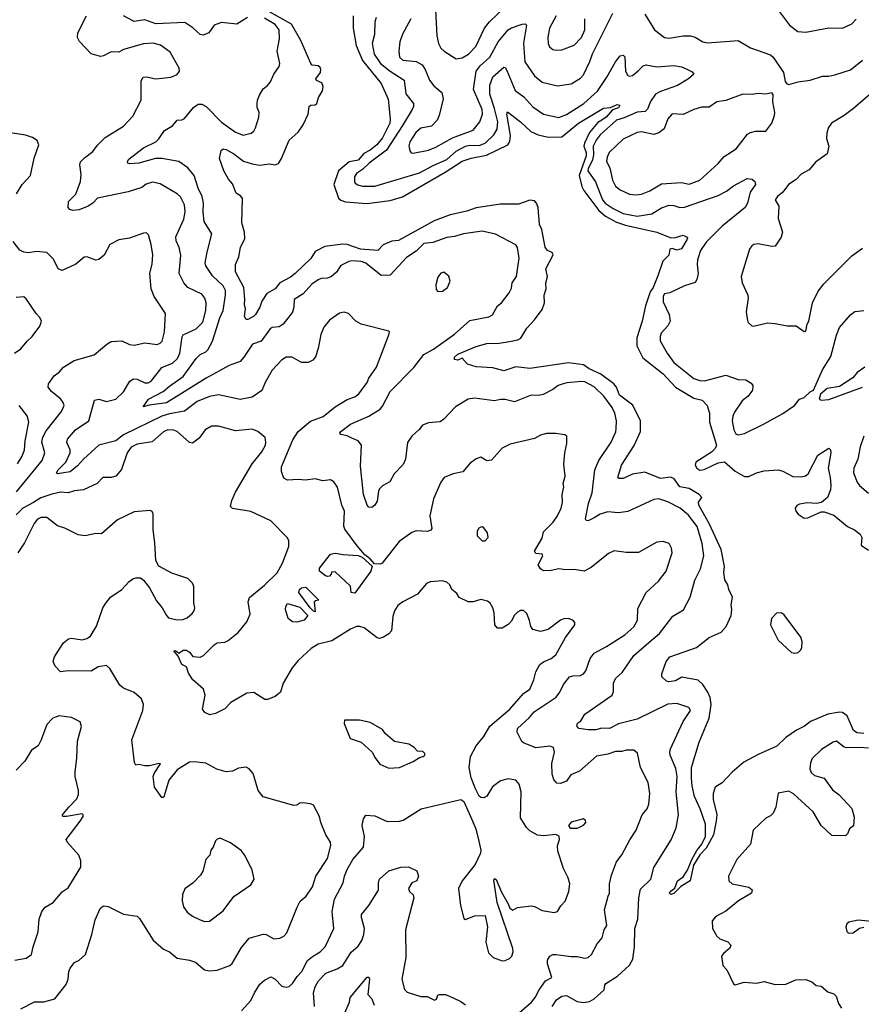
# Model space of a CAD drawing. Extents: x 2133489 to 2292442, y 756223 to 916462.
# Tile 392 of 463: x 2243158 to 2248648, y 876550 to 882970. Entities that reach past the tile are written whole.
import ezdxf

# ---------------------------------------------------------------- set-up
doc = ezdxf.new("R2010")
doc.units = 0

msp = doc.modelspace()

# ---------------------------------------------------------------- linework, layer by layer
at = {"layer": '0CON20XD'}
for points in [[(2248665, 878316.7), (2248621, 878321), (2248595.9, 878335), (2248555, 878430), (2248525, 878452.9), (2248505, 878454.7), (2248428.8, 878441.2), (2248315.4, 878394.6), (2248276.7, 878363.3), (2248225, 878338.6), (2248155, 878290), (2248096.7, 878233.3), (2247975, 878179.6), (2247881.7, 878128.3), (2247805.5, 878064.5), (2247741.2, 877995), (2247695, 877966.2), (2247682, 877925), (2247681.9, 877885), (2247705, 877787.5), (2247700, 877745), (2247684.6, 877655), (2247635, 877568.6), (2247594.5, 877525.5), (2247553.3, 877456.7), (2247532.2, 877355), (2247470.8, 877319.2), (2247425, 877272), (2247406.4, 877266.4), (2247396.7, 877275), (2247401.2, 877285), (2247431.7, 877308.3), (2247448.1, 877355), (2247485, 877380.6), (2247514.5, 877425), (2247542.5, 877495), (2247575, 877552), (2247608.6, 877595), (2247630.6, 877645), (2247630.4, 877725), (2247596.9, 877825), (2247559.5, 877905), (2247544.1, 877974.1), (2247539.8, 878025), (2247541.2, 878095), (2247590.2, 878259.8), (2247655.7, 878415), (2247667.8, 878505), (2247661.2, 878551.2), (2247646, 878586), (2247615, 878635.6), (2247582.8, 878662.8), (2247476.1, 878683.9), (2247435, 878658.6), (2247392, 878652), (2247376.4, 878656.4), (2247347.5, 878685), (2247346.7, 878705), (2247375.5, 878784.5), (2247398.8, 878815), (2247572.4, 878877.6), (2247655, 878941.2), (2247733.8, 878976.2), (2247766.2, 879013.8), (2247797.8, 879085), (2247803.8, 879123.8), (2247798.9, 879155), (2247808.6, 879205), (2247784.1, 879254.1), (2247777.3, 879285), (2247757.7, 879317.7), (2247750, 879365), (2247755.4, 879405), (2247733.4, 879515), (2247655.9, 879685), (2247588.2, 879805), (2247586.2, 879825), (2247606.7, 879855), (2247590.8, 879875), (2247525, 879912.8), (2247465, 879925.2), (2247426.9, 879976.9), (2247405, 879987.1), (2247338, 879978), (2247235, 880020), (2247155, 880006.2), (2247095, 879979.6), (2247067.9, 879977.9), (2247058.6, 879985), (2247082.7, 880065), (2247166.2, 880193.8), (2247208.3, 880285), (2247206.7, 880355), (2247157.4, 880457.4), (2247071.4, 880521.4), (2247050.8, 880575), (2247033.4, 880595), (2246948.8, 880658.8), (2246873.5, 880693.5), (2246835, 880719.4), (2246737.8, 880732.2), (2246485, 880696.7), (2246395, 880706.7), (2246315, 880680), (2246245, 880700.8), (2246135, 880705.8), (2246080, 880725), (2246045, 880763.3), (2246015, 880750), (2245995, 880753.8), (2245995, 880770), (2246015, 880789.4), (2246135, 880839.5), (2246205, 880858.1), (2246285, 880861.5), (2246352.5, 880872.5), (2246408, 880882), (2246427.1, 880892.9), (2246465, 880960), (2246515, 881013.8), (2246565, 881081.2), (2246581.9, 881125), (2246580, 881175), (2246593.1, 881215), (2246590.6, 881255), (2246600, 881295), (2246589.2, 881345), (2246637.5, 881437.5), (2246631.7, 881451.7), (2246600, 881465), (2246585, 881487.5), (2246563, 881603), (2246549.2, 881635), (2246540, 881745), (2246530, 881775), (2246515, 881788.8), (2246485, 881793.1), (2246411.7, 881768.3), (2246295, 881767.3), (2246135.4, 881744.6), (2246075, 881722.5), (2245965, 881697.1), (2245862.1, 881657.9), (2245628.5, 881531.5), (2245585, 881525.9), (2245528.4, 881501.6), (2245495, 881465.6), (2245381.2, 881475), (2245295, 881503.9), (2245265, 881506.8), (2245149.2, 881490.8), (2245085, 881459.5), (2245056.8, 881413.2), (2244955, 881314.7), (2244925, 881292.2), (2244855, 881255.5), (2244824, 881216), (2244770.6, 881185), (2244736.5, 881135), (2244724.6, 881095), (2244695, 881049.1), (2244682.2, 881035), (2244645, 881014.6), (2244634.4, 881015), (2244623.3, 881035), (2244631.2, 881085), (2244623.4, 881113.4), (2244625.5, 881145.5), (2244620, 881225), (2244565.7, 881325.7), (2244566, 881375), (2244587, 881423), (2244599.2, 881485), (2244625.5, 881544.5), (2244624.6, 881585.4), (2244606.3, 881645), (2244610.8, 881805), (2244600.3, 881820.3), (2244569.5, 881839.5), (2244545, 881900), (2244520.3, 881930.3), (2244489.4, 881985), (2244461.4, 882065), (2244472.7, 882117.3), (2244485, 882127.5), (2244505, 882124), (2244555, 882095.7), (2244617.3, 882047.3), (2244675, 882029.5), (2244725, 882021.4), (2244785, 882030), (2244825, 882023.8), (2244845, 882033.3), (2244866.2, 882065), (2244916.7, 882185), (2244974, 882236), (2245007.5, 882285), (2245040, 882355), (2245046.4, 882403.6), (2245056.4, 882413.6), (2245085, 882416.2), (2245095.5, 882424.5), (2245107.4, 882462.6), (2245133, 882507), (2245136.4, 882535), (2245127.8, 882557.8), (2245093.9, 882573.9), (2245090, 882585), (2245120, 882625), (2245122.9, 882645), (2245117.8, 882657.8), (2245105, 882668.6), (2245065, 882673.8), (2245056.2, 882685), (2244992.2, 882835), (2244930.8, 882940.9), (2244783.7, 883023.7)], [(2245710, 882975), (2245655, 882876), (2245637.5, 882825), (2245630.5, 882765), (2245635.6, 882725), (2245656.5, 882706.5), (2245745, 882698.2), (2245782.5, 882675), (2245801.8, 882645), (2245831.9, 882575), (2245859.6, 882539.6), (2245910.8, 882495), (2245919.4, 882455), (2245895, 882346.7), (2245880.5, 882315), (2245845, 882276.5), (2245775, 882262.5), (2245741.1, 882235), (2245702, 882175), (2245697.3, 882147.3), (2245702, 882115), (2245712.2, 882102.2), (2245725, 882099.4), (2245825, 882120), (2245871.5, 882138.5), (2245981, 882199), (2246115, 882250), (2246159.3, 882305), (2246177.2, 882355), (2246174.7, 882385), (2246118.9, 882515), (2246136.3, 882633.7), (2246160.8, 882669.2), (2246224.8, 882725.2), (2246278.2, 882825), (2246345, 882903.6), (2246365, 882918.2), (2246435, 882942.3), (2246455, 882943.1), (2246463.1, 882935), (2246443.3, 882816.7), (2246453.6, 882695), (2246515, 882604.4), (2246565, 882563.5), (2246665, 882539.5), (2246755, 882552.5), (2246815, 882590), (2246835, 882610), (2246876.8, 882696.8), (2246895, 882748), (2247027.6, 883012.4)], [(2245870.6, 883035), (2245879.2, 882865), (2245889.2, 882815), (2245905.5, 882785.5), (2245926, 882765), (2246005.5, 882715.5), (2246045, 882722.3), (2246085, 882744.6), (2246132.3, 882795), (2246188.9, 882915), (2246222.9, 882957.1), (2246315, 883044.6)], [(2247235, 883006.9), (2247298.1, 882905), (2247365, 882853.3), (2247395, 882849.5), (2247485.5, 882865.5), (2247534.6, 882864.6), (2247565, 882856.5), (2247615, 882826.7), (2247645, 882818.5), (2247845, 882833.8), (2247925, 882786.9), (2248055, 882740.8), (2248072.5, 882725), (2248141.2, 882625), (2248151.7, 882568.3), (2248161.2, 882551.2), (2248175, 882547.5), (2248235, 882566), (2248315, 882576.2), (2248395, 882602), (2248435, 882602.5), (2248475, 882611.4), (2248576.4, 882643.6), (2248655, 882706.7)], [(2248115, 883021.2), (2248180, 882935), (2248234.5, 882894.5), (2248285, 882888.6), (2248435, 882917.1), (2248525, 882915.7), (2248585, 882944.3), (2248615, 882974)], [(2246371.7, 876458.3), (2246495.6, 876565), (2246520.6, 876595), (2246546.7, 876645), (2246587.5, 876702.5), (2246630, 876725), (2246600.6, 876815), (2246601.5, 876838.5), (2246616.8, 876863.2), (2246635, 876874.2), (2246654.3, 876875.7), (2246755, 876861.4), (2246795, 876862), (2246845, 876850.8), (2246865, 876854.3), (2246888.6, 876875), (2246924.2, 876945), (2246956.8, 876983.2), (2246971.2, 877035), (2246986.9, 877063.1), (2246973.1, 877165), (2246996.9, 877255), (2247004.3, 877275), (2247004.4, 877335), (2247017.6, 877392.4), (2247050.9, 877479.1), (2247085.8, 877525), (2247136.8, 877623.2), (2247180, 877685), (2247218.6, 877785), (2247250, 877825), (2247261.9, 877855), (2247267.5, 877925), (2247256.4, 877996.4), (2247207.3, 878095), (2247187.8, 878187.8), (2247165, 878208), (2247115, 878208.1), (2247085, 878198.1), (2247045, 878198.1), (2246995, 878181.9), (2246920.9, 878169.1), (2246809.2, 878070.8), (2246753.4, 878046.6), (2246724.3, 878005), (2246685, 877989.5), (2246662.2, 877992.2), (2246642, 878015), (2246630.5, 878050.5), (2246629.1, 878120.9), (2246645.6, 878195), (2246640.8, 878225), (2246615, 878233.1), (2246525, 878222.3), (2246444.4, 878254.4), (2246433.5, 878263.5), (2246402.2, 878325), (2246405, 878348.8), (2246481.6, 878418.4), (2246513.5, 878456.5), (2246657, 878553), (2246681.3, 878585), (2246705, 878634.3), (2246745, 878684.4), (2246765, 878691.8), (2246815.6, 878694.4), (2246836.2, 878705), (2246850.8, 878725), (2246879.4, 878805), (2246905, 878839.2), (2246986.6, 878883.4), (2247105, 878959.2), (2247165, 879010.8), (2247187.8, 879055), (2247189.7, 879130.3), (2247244.4, 879235), (2247325, 879309.2), (2247375, 879373.8), (2247414.2, 879495), (2247409.2, 879525), (2247394.2, 879554.2), (2247355, 879567.5), (2247315, 879564.3), (2247195, 879496.9), (2247115, 879497.1), (2247035, 879508), (2246999.7, 879490.3), (2246885, 879399.2), (2246840, 879375), (2246775.6, 879385.6), (2246717.6, 879382.4), (2246675, 879390), (2246625, 879378.1), (2246575, 879376.7), (2246555, 879388.6), (2246540, 879415), (2246570, 879475), (2246566.7, 879485), (2246525, 879489.2), (2246516.9, 879505), (2246565, 879590), (2246575, 879630), (2246637.8, 879695), (2246665.3, 879734.7), (2246690, 879785), (2246698.1, 879825), (2246695.8, 879875), (2246706.7, 879923.3), (2246703.1, 879945), (2246716.6, 879993.4), (2246707.6, 880072.4), (2246712.9, 880145), (2246726.1, 880206.1), (2246726.7, 880255), (2246713, 880263), (2246655, 880272.9), (2246595, 880272.2), (2246555, 880261.4), (2246515, 880238.6), (2246357, 880203), (2246305, 880176), (2246235, 880097.5), (2246204.4, 880094.4), (2246165, 880116.7), (2246135, 880106.7), (2246094.3, 880075.7), (2246048.3, 880021.7), (2245985, 880009.2), (2245926.2, 879985), (2245904.4, 879955.6), (2245858.1, 879845), (2245833.3, 879735), (2245846.7, 879653.3), (2245839.1, 879640.9), (2245817.9, 879632.1), (2245745, 879636.7), (2245715, 879626.7), (2245633.1, 879566.9), (2245523.1, 879426.9), (2245509.1, 879420.9), (2245472.5, 879422.5), (2245444.2, 879455), (2245410, 879480), (2245358.8, 879538.8), (2245278.7, 879648.7), (2245273, 879667), (2245276.2, 879765), (2245258.5, 879805), (2245231.4, 879921.4), (2245207.7, 879957.7), (2245185, 879969.4), (2245135, 879963.3), (2245085, 879977.5), (2245022.1, 879967.9), (2244975, 879972.2), (2244905, 879967.1), (2244881.3, 879981.3), (2244865.6, 880025), (2244866.4, 880055), (2244940.2, 880229.8), (2244975, 880285.4), (2245055, 880352.7), (2245136.6, 880383.4), (2245215, 880445.6), (2245295, 880493.5), (2245345, 880510.5), (2245370.2, 880529.8), (2245424.4, 880605), (2245436.3, 880633.7), (2245484.3, 880705), (2245566.7, 880915), (2245570, 880935), (2245565, 880940), (2245385, 880985.6), (2245350, 881005), (2245303.3, 881055), (2245275, 881064.2), (2245245, 881057.5), (2245179.7, 881010.3), (2245142, 880965), (2245123.2, 880916.8), (2245104.5, 880825.5), (2245087.2, 880772.8), (2245070.3, 880749.7), (2245040, 880735), (2244995, 880736), (2244935, 880770), (2244895, 880770.6), (2244865, 880750), (2244803.9, 880686.1), (2244759.4, 880605), (2244737.8, 880552.2), (2244675, 880508.6), (2244595, 880494.5), (2244455, 880524.4), (2244395, 880513.9), (2244315, 880480.8), (2244232.2, 880417.7), (2244135, 880401), (2244084.9, 880385.1), (2243835.8, 880264.2), (2243785, 880224.6), (2243674.8, 880195.2), (2243575, 880105.4), (2243535, 880061.8), (2243487.5, 880022.5), (2243405, 880010), (2243398.8, 880015), (2243409.1, 880035), (2243457.7, 880085), (2243486.9, 880145), (2243486.5, 880165), (2243465, 880212.5), (2243468.6, 880235), (2243521.9, 880295), (2243608.5, 880355), (2243645, 880490), (2243675, 880496.4), (2243725, 880480), (2243785, 880496.2), (2243835.8, 880544.2), (2243876.3, 880613.7), (2243900.7, 880629.3), (2243925, 880626.5), (2243975, 880602.5), (2243995, 880603.2), (2244015, 880612.7), (2244085, 880702.7), (2244155, 880730.9), (2244187.9, 880762.1), (2244203.5, 880795), (2244217.3, 880902.7), (2244225, 880915.6), (2244251.8, 880928.2), (2244309.2, 880955), (2244351.7, 880998.3), (2244371.6, 881075), (2244374.5, 881124.5), (2244365, 881153.8), (2244345, 881180.8), (2244254, 881224), (2244227.5, 881255), (2244198.8, 881315), (2244208.8, 881435), (2244198.2, 881485), (2244178.5, 881528.5), (2244176.4, 881555), (2244229.5, 881670.5), (2244238.2, 881718.2), (2244232.5, 881762.5), (2244207.5, 881815), (2244185.9, 881835.9), (2244075, 881901.1), (2244025, 881910.4), (2243983, 881897), (2243955, 881875.6), (2243865, 881848.9), (2243665, 881806), (2243635, 881774), (2243605.4, 881754.6), (2243545, 881731.1), (2243505, 881726.7), (2243485, 881733.3), (2243473.3, 881745), (2243476.7, 881785), (2243525, 881833.8), (2243553.8, 881915), (2243558, 881962), (2243549.4, 882025), (2243555.5, 882044.5), (2243579.7, 882070.3), (2243635, 882110.6), (2243665, 882152.9), (2243715, 882202.9), (2243835, 882276.7), (2243895, 882342), (2243949.2, 882445), (2243949.3, 882570.7), (2243963.3, 882595), (2243985, 882598), (2244045, 882584.3), (2244144.5, 882595.5), (2244185, 882612.5), (2244200, 882635), (2244198.6, 882655), (2244138.5, 882758.5), (2244076, 882805), (2244027.5, 882817.5), (2243965, 882812.2), (2243835, 882775.8), (2243805, 882759.2), (2243755, 882760.8), (2243705.4, 882734.6), (2243685, 882730), (2243625, 882747.1), (2243547.6, 882827.6), (2243534.7, 882855), (2243536.1, 882885), (2243593.4, 882995)], [(2244643.6, 882985), (2244575, 882941.2), (2244475, 882952.2), (2244425.8, 882934.2), (2244391.2, 882885), (2244355, 882868.8), (2244335, 882873.8), (2244287.1, 882917.1), (2244235, 882951.1), (2244045, 882943.2), (2243975, 882969.5), (2243905, 882957.7), (2243835, 882996.3)], [(2246905, 879721.8), (2246865, 879701.8), (2246853.8, 879703.8), (2246848.1, 879715), (2246868.1, 879815), (2246892.2, 879885), (2246909.5, 880035), (2246936.7, 880095), (2247015.5, 880215), (2247046.1, 880283.9), (2247049.6, 880305), (2247051.2, 880355), (2247040.4, 880405), (2247021.6, 880441.6), (2246968.5, 880515), (2246905, 880575.4), (2246845, 880609.2), (2246825, 880612.1), (2246727, 880603), (2246695.5, 880594.5), (2246670, 880585), (2246635, 880558), (2246573.2, 880526.8), (2246545, 880520.6), (2246495, 880522), (2246385, 880478.9), (2246325, 880493.3), (2246294.2, 880494.2), (2246255, 880485.4), (2246125, 880502.2), (2246084.2, 880495.8), (2246000, 880445), (2245923.8, 880365), (2245901.2, 880348.8), (2245825, 880342.2), (2245785, 880325.5), (2245762.9, 880297.1), (2245715, 880254.4), (2245687.4, 880212.6), (2245675.5, 880105), (2245660.2, 880069.8), (2245600.2, 880009.8), (2245572.6, 879957.4), (2245525, 879930), (2245505, 879910.8), (2245497.9, 879895), (2245490, 879830), (2245475, 879804.2), (2245455, 879790), (2245435, 879792), (2245425.4, 879805.4), (2245400.8, 879875), (2245381.9, 880058.1), (2245386.9, 880196.9), (2245365, 880224.4), (2245325, 880242.2), (2245295, 880256.7), (2245252.5, 880265), (2245246.7, 880275), (2245253.3, 880285), (2245315, 880331.9), (2245435.3, 880384.7), (2245508.4, 880431.6), (2245525, 880450.8), (2245574.2, 880545.8), (2245728.3, 880701.7), (2245793.8, 880786.2), (2245857, 880823), (2245995, 880920), (2246095, 881008.5), (2246217.7, 881032.3), (2246242.5, 881045), (2246275, 881104.2), (2246301.4, 881125), (2246350.4, 881189.6), (2246365, 881220), (2246369.4, 881255), (2246398.9, 881295), (2246416.9, 881415), (2246404.5, 881484.5), (2246395, 881502), (2246262.6, 881572.6), (2246175, 881590.6), (2246053.3, 881575), (2245995, 881556.2), (2245945, 881550), (2245852.4, 881517.6), (2245795, 881511.6), (2245745, 881460.5), (2245681.1, 881418.9), (2245575, 881305.5), (2245515, 881303.3), (2245415, 881382.9), (2245384.7, 881394.7), (2245325, 881398.5), (2245305, 881394.5), (2245252.6, 881367.4), (2245223.3, 881325), (2245192.5, 881295), (2245165, 881284.2), (2245125, 881281.9), (2245105, 881274.4), (2245064.4, 881245), (2245006.7, 881183.3), (2244948.5, 881145), (2244945.6, 881095), (2244936.3, 881063.7), (2244875.4, 880984.6), (2244851.4, 880968.6), (2244805, 880962.2), (2244791.4, 880955), (2244733.1, 880875), (2244676.4, 880853.6), (2244620.5, 880769.5), (2244595, 880741.1), (2244525, 880714.6), (2244375, 880633.6), (2244115, 880471.7), (2244002.4, 880457.6), (2243964.2, 880445), (2243997.8, 880495), (2244093.8, 880545), (2244135, 880581.6), (2244225, 880644.1), (2244308.5, 880761.5), (2244335, 880787.9), (2244373.1, 880805), (2244385, 880818.1), (2244415.8, 880875), (2244463.7, 881026.3), (2244485.2, 881075), (2244500.6, 881175), (2244499.7, 881205), (2244485, 881234.4), (2244415, 881300.5), (2244371.8, 881365), (2244368.6, 881385), (2244380.4, 881455), (2244411.9, 881575), (2244361.9, 881655), (2244355.6, 881715), (2244357.7, 881775), (2244347.4, 881817.4), (2244322.3, 881872.3), (2244295.4, 881955.4), (2244254.4, 882005), (2244195, 882045.4), (2244085, 882065.3), (2244044.2, 882065.8), (2243935, 882034.8), (2243875, 882030), (2243863.8, 882033.8), (2243860.7, 882045), (2243868.9, 882061.1), (2243965, 882134.7), (2244045, 882173.5), (2244065, 882193.1), (2244101.6, 882248.4), (2244155, 882278.1), (2244185, 882314.3), (2244215, 882317.5), (2244233.4, 882326.6), (2244291.3, 882398.7), (2244321.4, 882418.6), (2244345, 882418.6), (2244373.8, 882405), (2244475, 882302.5), (2244565, 882237.6), (2244615, 882218.2), (2244668.5, 882231.5), (2244685.6, 882244.4), (2244695.6, 882264.4), (2244716.7, 882335), (2244720, 882365), (2244707.8, 882397.8), (2244706.4, 882425), (2244708.2, 882445), (2244722.4, 882477.6), (2244745, 882520), (2244775, 882540.8), (2244794, 882566), (2244816.4, 882615), (2244850, 882665), (2244855.5, 882685), (2244836.9, 882765), (2244851.6, 882845), (2244850.5, 882905), (2244825, 882939.8), (2244755, 882981.3)], [(2245334, 882996), (2245334.1, 882915), (2245351.7, 882801.7), (2245394, 882705), (2245516.7, 882555), (2245561.4, 882451.4), (2245573.9, 882325), (2245571.8, 882295), (2245525, 882200.8), (2245486.5, 882155), (2245445, 882120.3), (2245401.8, 882098.2), (2245365, 882053.8), (2245306.9, 882043.1), (2245237.6, 881985), (2245207.3, 881895), (2245237.1, 881807.1), (2245252.8, 881792.7), (2245282.5, 881782.5), (2245422.1, 881772.1), (2245575, 881791.1), (2245655.7, 881814.3), (2245933.1, 881976.9), (2246045, 882048.4), (2246103.1, 882066.9), (2246202.9, 882087.1), (2246342.5, 882155), (2246354.8, 882175.2), (2246359.3, 882215), (2246334.7, 882355), (2246340.3, 882369.7), (2246425, 882304.6), (2246491.3, 882241.3), (2246539.3, 882219.3), (2246605, 882203.6), (2246695, 882205.9), (2246802.5, 882295), (2246965, 882392.5), (2247011.2, 882398.8), (2247055, 882416.5), (2247073.3, 882413.3), (2247064.4, 882395), (2247025, 882383.1), (2246983.7, 882335), (2246955, 882314.5), (2246929.7, 882300.3), (2246874.6, 882235.4), (2246841.5, 882165), (2246838.3, 882145), (2246852, 882105), (2246853.1, 882083.1), (2246808.4, 881955), (2246823.7, 881883.7), (2246836.8, 881856.8), (2246935.4, 881725.4), (2246979.2, 881689.2), (2247050.2, 881650.2), (2247109.9, 881629.9), (2247315, 881584.4), (2247405, 881547.5), (2247435, 881549.2), (2247485, 881565.6), (2247507.5, 881555), (2247513.3, 881545), (2247510, 881535), (2247475, 881475.7), (2247445, 881467.1), (2247415, 881479.4), (2247398, 881475), (2247392.9, 881435), (2247353.7, 881396.3), (2247319.5, 881300.5), (2247290.5, 881225), (2247270.8, 881195), (2247240, 881105), (2247218.3, 881005), (2247183, 880895), (2247183.6, 880843.6), (2247222.9, 880765), (2247355, 880661.8), (2247435, 880575.3), (2247555, 880502.9), (2247609.3, 880489.3), (2247642, 880455), (2247657.9, 880405), (2247657.6, 880345), (2247703.7, 880195), (2247693.9, 880175), (2247670.1, 880149.9), (2247568.8, 880085), (2247564.3, 880065), (2247575.6, 880045), (2247595, 880033.5), (2247623.4, 880036.6), (2247715, 880081), (2247755, 880086.8), (2247825, 880027.3), (2247885, 879991.2), (2247915, 879992.5), (2247965, 880015.4), (2248015, 880029.1), (2248105, 880034.4), (2248137, 880027), (2248202.2, 879992.2), (2248255, 879988.5), (2248283.7, 879996.3), (2248301.7, 880008.3), (2248365, 880130), (2248435, 880176.7), (2248445.9, 880165.9), (2248450, 880145), (2248432.2, 880045), (2248445.4, 879985), (2248448.8, 879935), (2248446.1, 879903.9), (2248427.1, 879855), (2248387.4, 879822.6), (2248355, 879815.6), (2248295, 879820), (2248245, 879812.2), (2248226.4, 879803.6), (2248217.1, 879785), (2248220.6, 879765), (2248235.7, 879745), (2248275, 879719.5), (2248298.3, 879721.7), (2248385, 879760.8), (2248405, 879761.4), (2248468.6, 879738.6), (2248556.7, 879665), (2248604.2, 879644.2), (2248640, 879615), (2248652, 879595), (2248646.7, 879545), (2248695, 879511.4)], [(2245483.6, 882985), (2245475.4, 882954.6), (2245473.2, 882873.2), (2245456.9, 882815), (2245470.8, 882745), (2245510.5, 882685), (2245575, 882633.8), (2245666.3, 882576.3), (2245676.9, 882486.9), (2245727.1, 882425), (2245726.8, 882405), (2245717.5, 882385), (2245655, 882280.9), (2245551, 882119), (2245436.5, 882035), (2245395, 881994.6), (2245355, 881966.4), (2245342.7, 881945), (2245341.4, 881915), (2245346, 881905), (2245363.8, 881893.8), (2245395, 881884.6), (2245475.3, 881884.7), (2245765, 881971.2), (2245855, 882020.6), (2245945, 882058.9), (2246005, 882112.4), (2246065, 882144.8), (2246095, 882151.9), (2246155, 882150.2), (2246194.6, 882165), (2246250.4, 882219.6), (2246272.8, 882257.2), (2246276.4, 882305), (2246255, 882392.2), (2246223.8, 882485), (2246225, 882543.8), (2246245, 882597.5), (2246315, 882661.4), (2246325, 882658), (2246335, 882638.6), (2246389.5, 882509.5), (2246446.6, 882466.6), (2246505, 882401.5), (2246575, 882353.5), (2246675, 882332.5), (2246725, 882351.8), (2246837.8, 882425), (2246926.2, 882505), (2246988.5, 882595), (2247043.9, 882695), (2247075, 882734.3), (2247095, 882738.6), (2247105, 882727.5), (2247108.6, 882635), (2247125, 882605.5), (2247135, 882601.8), (2247155, 882606.9), (2247193.3, 882636.7), (2247225, 882668.9), (2247244.6, 882675.4), (2247315, 882662.5), (2247425, 882671.4), (2247475, 882662.5), (2247505, 882650), (2247545, 882631.2), (2247556.2, 882615), (2247520, 882585), (2247448.9, 882541.1), (2247337.5, 882502.5), (2247305.9, 882484.1), (2247272.6, 882437.4), (2247252.7, 882387.3), (2247238.1, 882371.9), (2247185, 882366.9), (2247100.3, 882329.7), (2247051.3, 882315), (2246945, 882219.5), (2246917.4, 882185), (2246898.3, 882145), (2246900.4, 882089.6), (2246893.8, 882056.2), (2246865, 881997.8), (2246863.9, 881983.9), (2246913.4, 881913.4), (2246960.6, 881795), (2246977.5, 881775), (2247028.7, 881738.7), (2247095, 881705.6), (2247185, 881689.1), (2247280.8, 881705), (2247345, 881744.5), (2247395, 881760.6), (2247425, 881758.5), (2247465, 881745.5), (2247495, 881747.5), (2247715, 881823.6), (2247767.8, 881852.3), (2247815, 881887.8), (2247904.2, 881935.8), (2247935, 881929.8), (2247952.6, 881915), (2247958.1, 881895), (2247923.1, 881845), (2247906.2, 881775), (2247890, 881745), (2247740.9, 881625), (2247635, 881519.1), (2247598.9, 881465), (2247580.3, 881405), (2247576.7, 881375), (2247584.4, 881315.6), (2247574.4, 881275.6), (2247563.2, 881256.8), (2247494.6, 881235.4), (2247399.7, 881190.3), (2247365, 881182), (2247355, 881166.7), (2247355, 881130), (2247395, 881047.5), (2247400, 881005), (2247385.8, 880975), (2247343.1, 880926.9), (2247335.6, 880905), (2247335.6, 880875.6), (2247381.9, 880795), (2247425.6, 880735), (2247555, 880630.5), (2247595, 880616.9), (2247625, 880615.4), (2247765, 880653.5), (2247845, 880623.8), (2247895, 880621.2), (2247929.5, 880599.5), (2247940, 880585), (2247938.6, 880555), (2247910.5, 880515), (2247871.4, 880485), (2247819.8, 880410.2), (2247808.9, 880385), (2247805.6, 880355.6), (2247816.7, 880295), (2247830.2, 880270.2), (2247845, 880263.9), (2247885, 880273.1), (2248015, 880335.5), (2248136.6, 880403.4), (2248213.1, 880455), (2248245, 880496), (2248275, 880506), (2248315, 880543.3), (2248336.2, 880553.8), (2248395, 880688), (2248448.1, 880775), (2248485, 880913.3), (2248505, 880963.3), (2248576.7, 881045), (2248605, 881066.7), (2248665, 881073.3)], [(2246657.3, 882995), (2246614.4, 882915), (2246602.2, 882855), (2246604.6, 882814.6), (2246613.1, 882793.1), (2246635, 882777.1), (2246655, 882772.2), (2246695, 882774.4), (2246775, 882804.4), (2246823.6, 882855), (2246845.4, 882905), (2246844.5, 882975.5)], [(2247175, 881827.9), (2247215, 881832.9), (2247269.2, 881855), (2247345, 881899.5), (2247475, 881907.9), (2247525, 881897.3), (2247595, 881923.8), (2247715, 882033.5), (2247752.3, 882077.7), (2247830.9, 882129.1), (2247905, 882223.1), (2247925, 882235.5), (2247956.8, 882243.2), (2248025, 882244.3), (2248063.3, 882295), (2248082, 882345), (2248082.9, 882365), (2248071.4, 882435), (2248073.6, 882483.6), (2248065, 882493.3), (2248024.3, 882485.7), (2247975, 882490), (2247935, 882482.7), (2247874.2, 882485.8), (2247765, 882444.5), (2247705, 882433.9), (2247655, 882400.5), (2247605, 882400.6), (2247555.5, 882384.5), (2247485, 882352.2), (2247413.1, 882356.9), (2247386.7, 882325), (2247361.6, 882258.4), (2247328.1, 882231.9), (2247295, 882221.2), (2247215, 882239.7), (2247185.8, 882235), (2247095, 882191.4), (2247002, 882105), (2246989.3, 882075), (2246985.4, 882045), (2247007.9, 882005), (2247023.8, 881925), (2247044.7, 881884.7), (2247075, 881861.8), (2247135, 881832.7), (2247175, 881827.9)], [(2248735, 882510), (2248597.9, 882392.1), (2248536.2, 882345), (2248453.4, 882296.6), (2248432.8, 882267.2), (2248422.1, 882232.1), (2248421.1, 882195), (2248436.4, 882145), (2248424.3, 882095), (2248349.1, 882040.9), (2248308.3, 881991.7), (2248255, 881964.2), (2248222.5, 881927.5), (2248172, 881895), (2248135.7, 881845), (2248101.9, 881818.1), (2248085.7, 881795), (2248110, 881755), (2248105.8, 881674.2), (2248134, 881585), (2248125, 881552.5), (2248085, 881493.8), (2248065, 881492), (2247975, 881508), (2247946.1, 881503.9), (2247933.3, 881495), (2247918.8, 881475), (2247863.8, 881295), (2247870, 881255), (2247907.5, 881175), (2247910.8, 881155), (2247897.1, 881065), (2247905.8, 881005.8), (2247912.7, 880992.7), (2247933.3, 880975), (2247945, 880972.5), (2248035, 880992.9), (2248085, 880990), (2248165, 880974.2), (2248223.6, 880973.6), (2248275, 880937.5), (2248285, 880940), (2248293.8, 880985), (2248305.8, 881005), (2248330.5, 881125), (2248363.5, 881195), (2248400.5, 881245), (2248482.7, 881327.3), (2248585, 881430.8), (2248655, 881480)], [(2243136, 881835), (2243173.6, 881896.4), (2243227.5, 881955), (2243253.2, 882066.8), (2243283.3, 882155), (2243271.7, 882181.7), (2243241.7, 882201.7), (2243195, 882217.5), (2243098, 882232)], [(2243137.9, 879892.1), (2243303.8, 880095), (2243321.2, 880145), (2243302.8, 880215), (2243307.8, 880247.8), (2243330.9, 880289.1), (2243430, 880415), (2243446.9, 880455), (2243441.9, 880475), (2243426.9, 880495), (2243364.3, 880545), (2243344.5, 880574.5), (2243345.8, 880595), (2243381.7, 880648.3), (2243418, 880675), (2243444.2, 880705), (2243512.4, 880747.6), (2243644.6, 880785.4), (2243726.2, 880855), (2243755, 880872), (2243825, 880876), (2243875, 880852.9), (2243905, 880847.5), (2243975, 880862.9), (2244055, 880853.1), (2244075, 880860.6), (2244087.5, 880875), (2244102.5, 880935), (2244110, 881055), (2244034.5, 881164.5), (2244015.7, 881215), (2244006.9, 881315), (2244021.7, 881378.3), (2244026.6, 881436.6), (2244015.5, 881505.5), (2243997.1, 881567.1), (2243985, 881580), (2243965, 881579.2), (2243873.6, 881546.4), (2243805, 881536), (2243745.7, 881505), (2243708, 881435), (2243675, 881406.2), (2243655, 881403.3), (2243595, 881424), (2243577.7, 881422.3), (2243525, 881377.1), (2243435, 881334.2), (2243408.8, 881345), (2243378.9, 881408.9), (2243335, 881452.2), (2243265, 881458.1), (2243215, 881450), (2243185, 881454), (2243158.3, 881468.3), (2243116.2, 881525)], [(2245885, 881197.5), (2245915, 881201.2), (2245948.8, 881225), (2245966.2, 881265), (2245957.5, 881297.5), (2245925, 881323.3), (2245905, 881317.5), (2245885, 881292.5), (2245871.7, 881241.7), (2245875, 881210), (2245885, 881197.5)], [(2243123.7, 880796.3), (2243165.5, 880824.5), (2243205.7, 880875), (2243240, 880905), (2243288.3, 880971.7), (2243299.2, 881005), (2243289.5, 881029.5), (2243264.3, 881055), (2243200.3, 881150.3), (2243185, 881163.8), (2243135, 881159.4)], [(2248670, 880705), (2248621, 880669), (2248593.3, 880635), (2248505, 880579.1), (2248424.3, 880565.7), (2248381.7, 880528.3), (2248372.5, 880495), (2248385, 880488.8), (2248435, 880494.8), (2248655.2, 880575.2)], [(2243142.8, 880075), (2243173.4, 880125), (2243188.7, 880165), (2243193.7, 880225), (2243216.7, 880345), (2243207.2, 880387.2), (2243154.5, 880455)], [(2244605, 876508), (2244666.1, 876573.9), (2244688.8, 876625), (2244725, 876680.6), (2244755, 876706.9), (2244795, 876728.8), (2244824.5, 876714.5), (2244868.7, 876668.7), (2244895, 876661.5), (2244915, 876665.6), (2244938.1, 876685), (2244968.1, 876731.9), (2244998.5, 876765), (2245035.6, 876835), (2245067.3, 876862.7), (2245117.6, 876892.4), (2245149.4, 876925), (2245207.8, 877045), (2245195.5, 877155.5), (2245211.1, 877235), (2245267.1, 877342.9), (2245276.1, 877385), (2245295, 877430), (2245330, 877495), (2245400.6, 877575), (2245406.2, 877643.8), (2245391.5, 877715), (2245399.5, 877760.5), (2245416.1, 877783.9), (2245475, 877778.6), (2245555, 877742.9), (2245635, 877743.5), (2245659.1, 877750.9), (2245776.3, 877823.7), (2246035, 877885.5), (2246055, 877871.4), (2246107.6, 877755), (2246133, 877695), (2246153.8, 877613.8), (2246166.8, 877555), (2246163.5, 877535), (2246129.4, 877460.6), (2246044, 877355), (2246021.2, 877305), (2246034, 877195), (2246055, 877110), (2246065, 877103.3), (2246125, 877126.7), (2246195, 877130), (2246210, 877055), (2246199.2, 876955), (2246216, 876885), (2246245.8, 876855.8), (2246305, 876833.8), (2246325, 876836.2), (2246352.3, 876847.7), (2246368.8, 876865), (2246377, 876893), (2246375.6, 876914.4), (2246273, 877213), (2246251.2, 877358.8), (2246255, 877370), (2246265, 877363.3), (2246300.3, 877280.3), (2246345, 877206.2), (2246355, 877176.2), (2246375, 877163.8), (2246405, 877182), (2246495, 877191.4), (2246515, 877187.8), (2246565, 877160.8), (2246645, 877149.2), (2246665, 877156.2), (2246687, 877193), (2246716.8, 877223.2), (2246740, 877285), (2246745.7, 877335.7), (2246735.8, 877375), (2246704.2, 877435), (2246668.3, 877548.3), (2246665.8, 877584.2), (2246680, 877625), (2246677, 877647), (2246655, 877656.7), (2246575, 877649.5), (2246535, 877653.6), (2246485, 877681.9), (2246463.4, 877703.4), (2246424.4, 877765), (2246429.6, 877935), (2246416.5, 877985), (2246395, 878011.4), (2246345, 878020), (2246295, 878008.1), (2246242.8, 877967.2), (2246205, 877908), (2246185, 877895.7), (2246165, 877897.5), (2246155, 877907.5), (2246131.1, 877955), (2246103.9, 878026.1), (2246090.6, 878095), (2246098.6, 878165), (2246134.5, 878235.5), (2246185, 878296), (2246225, 878362.9), (2246354.8, 878475.2), (2246444, 878576), (2246485, 878604.2), (2246510.8, 878665), (2246525, 878717.5), (2246550, 878765), (2246575, 878784), (2246625, 878804.2), (2246655, 878829.2), (2246718.3, 878941.7), (2246778.8, 879025), (2246780, 879040), (2246765.9, 879055.9), (2246735.8, 879065.8), (2246707.3, 879062.7), (2246685, 879053.8), (2246605, 878994), (2246555, 878980), (2246504.1, 878994.1), (2246492.7, 879012.7), (2246482.7, 879052.7), (2246465, 879097.5), (2246445, 879117.5), (2246425, 879117.5), (2246405, 879107.5), (2246385, 879087.5), (2246363.6, 879046.4), (2246345, 879027.5), (2246305, 879002.5), (2246275, 879002.5), (2246257.5, 879025), (2246253, 879103), (2246243.3, 879135), (2246225.8, 879165.8), (2246208.8, 879178.8), (2246165, 879188.8), (2246115, 879174.2), (2246084.3, 879174.3), (2246023.6, 879203.6), (2246008.6, 879228.6), (2245976.2, 879255), (2245963.3, 879285), (2245945, 879303.3), (2245915, 879311.2), (2245835, 879304), (2245811.2, 879295), (2245753.3, 879225), (2245656.7, 879175), (2245625, 879151.2), (2245603.2, 879116.8), (2245590.9, 879079.1), (2245583.1, 878985), (2245565.6, 878965), (2245531.9, 878945), (2245505, 878935.4), (2245488.6, 878938.6), (2245405, 879005.7), (2245375.8, 879014.2), (2245355, 879012.9), (2245315, 878997.1), (2245195, 878920.6), (2245105, 878898.5), (2245059.5, 878870.5), (2244975, 878791.4), (2244935, 878744.2), (2244876.7, 878645), (2244858.5, 878585), (2244825, 878557.3), (2244775, 878538), (2244757.1, 878537.1), (2244685, 878584.3), (2244640.2, 878579.8), (2244535, 878518.6), (2244495, 878475.8), (2244434.3, 878445.7), (2244397.7, 878437.7), (2244365, 878452.5), (2244351.2, 878475), (2244368, 878565), (2244356, 878605), (2244288, 878665), (2244258.6, 878708.6), (2244245, 878750), (2244215, 878766.7), (2244191.2, 878821.2), (2244163.3, 878855), (2244175, 878856.2), (2244195, 878840), (2244225, 878859.2), (2244245, 878858.9), (2244265, 878845.8), (2244288, 878818), (2244335, 878814.4), (2244356.2, 878825), (2244425.4, 878894.6), (2244445, 878906.5), (2244495, 878911.5), (2244518, 878922), (2244583.3, 878975), (2244640, 879045), (2244661.9, 879095), (2244648.1, 879175), (2244656.3, 879203.7), (2244755, 879282.9), (2244836.8, 879363.2), (2244872.7, 879427.3), (2244914, 879535), (2244913.3, 879575), (2244903.3, 879595), (2244795, 879702.5), (2244665, 879762.5), (2244545, 879782), (2244534, 879795), (2244542.5, 879835), (2244565, 879890), (2244675, 880074), (2244737.4, 880152.6), (2244761.1, 880195), (2244764.3, 880215), (2244758, 880245), (2244711.2, 880285), (2244675, 880299.4), (2244565, 880288.9), (2244455, 880320.5), (2244409.4, 880320.6), (2244368.1, 880295), (2244327.9, 880242.1), (2244285, 880210), (2244265, 880214.3), (2244185.3, 880285.3), (2244163.9, 880293.9), (2244123.5, 880296.5), (2244095, 880282.7), (2244022.3, 880217.7), (2243925, 880202.5), (2243885, 880182.7), (2243858.1, 880145), (2243822.4, 880037.6), (2243785, 879994.2), (2243755, 879984.3), (2243700, 879985), (2243663.6, 879946.4), (2243575, 879904.5), (2243515, 879897.7), (2243474.5, 879885.5), (2243425, 879889.6), (2243367.3, 879877.3), (2243295, 879853.4), (2243248.4, 879821.6), (2243177.5, 879785), (2243135, 879740.8)], [(2248665, 880253.8), (2248640.5, 880185), (2248624.5, 880105), (2248599.6, 880045), (2248596.5, 880015), (2248620, 879955), (2248635, 879933.5), (2248695, 879883.1)], [(2246630.7, 876535), (2246660.1, 876579.9), (2246695, 876602.5), (2246725, 876608.2), (2246795, 876568.1), (2246835, 876562.8), (2246875, 876567.9), (2246904.5, 876585), (2246970.8, 876645), (2246974, 876675), (2246980.8, 876685), (2247056.5, 876733.5), (2247135.7, 876805), (2247158.5, 876845), (2247168.5, 876925), (2247171.5, 877045), (2247189.7, 877105), (2247195.9, 877244.1), (2247208.3, 877301.7), (2247275, 877365.8), (2247295, 877442), (2247406.6, 877623.4), (2247439.8, 877700.2), (2247454.5, 877785), (2247440.9, 877935), (2247446, 878035), (2247438.3, 878088.3), (2247401.5, 878175), (2247398.5, 878195), (2247402.2, 878215), (2247444.1, 878304.1), (2247486.7, 878393.3), (2247532.9, 878465), (2247523.3, 878485), (2247445, 878511.6), (2247385, 878506.8), (2247185, 878408.5), (2247065, 878379.2), (2247005, 878347.5), (2246955, 878350.6), (2246915, 878339.5), (2246865, 878338.9), (2246805, 878348.9), (2246791.9, 878365), (2246797, 878383), (2246816, 878395), (2246845, 878441.4), (2247021.8, 878565), (2247031.2, 878588.8), (2247030.9, 878645), (2247044.4, 878675), (2247087, 878713), (2247164.5, 878825), (2247261, 878909), (2247332, 878968), (2247418.3, 879081.7), (2247487.7, 879122.3), (2247532, 879205), (2247562.5, 879315), (2247599.5, 879390.5), (2247620, 879475), (2247610.7, 879555), (2247577.3, 879665), (2247519.7, 879739.7), (2247465.3, 879785.3), (2247385, 879825.5), (2247326.5, 879846.5), (2247295, 879841.4), (2247125, 879763.6), (2247064.3, 879754.3), (2246995, 879761.4), (2246945, 879746.2), (2246905, 879721.8)], [(2243411.9, 878858.1), (2243443.2, 878906.8), (2243477, 878933), (2243495, 878937.1), (2243565, 878927.1), (2243596.7, 878935), (2243618.7, 878951.3), (2243658, 879015), (2243701.2, 879135), (2243718.8, 879165), (2243751.2, 879205), (2243825, 879254.2), (2243868.8, 879305), (2243895, 879323.8), (2243915, 879330), (2243945, 879330), (2243965, 879316.7), (2244004, 879265), (2244050.3, 879180.3), (2244087.5, 879135), (2244114.6, 879084.6), (2244129.3, 879069.3), (2244185, 879056.5), (2244220.9, 879059.1), (2244249.7, 879070.3), (2244282.1, 879097.9), (2244295.8, 879115), (2244300, 879135), (2244294.2, 879165), (2244293.6, 879273.6), (2244286.1, 879296.1), (2244255, 879326.7), (2244151.2, 879361.2), (2244065, 879406.7), (2244045.7, 879445), (2244039.7, 879559.7), (2244029.2, 879645), (2244028.3, 879748.3), (2244023, 879763), (2244009.3, 879769.3), (2243905, 879760.6), (2243795, 879710), (2243692, 879618), (2243655, 879619.2), (2243585, 879604.3), (2243540.3, 879610.3), (2243453.3, 879655), (2243405, 879670.8), (2243335, 879724.3), (2243295.6, 879724.4), (2243275, 879714.2), (2243251.9, 879685), (2243189.9, 879560.1), (2243145, 879494)], [(2246195, 879572.5), (2246213.3, 879595), (2246208.8, 879625), (2246185, 879656.7), (2246175, 879663.3), (2246165, 879661.2), (2246152.5, 879655), (2246142.5, 879635), (2246142.5, 879605), (2246175, 879572.5), (2246195, 879572.5)], [(2245345, 879232), (2245320, 879235), (2245316.4, 879276.4), (2245215, 879370), (2245191.7, 879368.3), (2245190, 879355), (2245178.3, 879341.7), (2245165, 879340), (2245153, 879343), (2245112.5, 879375), (2245114, 879395), (2245185, 879486), (2245215, 879492.5), (2245267, 879483), (2245365, 879477.5), (2245392.5, 879465), (2245456.2, 879406.2), (2245448.8, 879375), (2245345, 879232)], [(2245085, 879110), (2245073.6, 879113.6), (2245052.5, 879135), (2244978.8, 879235), (2244982.9, 879255), (2244995, 879265.7), (2245025, 879270), (2245110, 879185), (2245085, 879180), (2245078.3, 879171.7), (2245085, 879110)], [(2244965, 879042), (2244937.5, 879045), (2244910, 879065), (2244892.5, 879125), (2244893.3, 879145), (2244905, 879162.5), (2244985, 879140), (2245036.7, 879085), (2245013.3, 879055), (2244965, 879042)], [(2248215, 878838.9), (2248235, 878843.8), (2248251.7, 878858.2), (2248258.8, 878875), (2248261.1, 878915), (2248253.5, 878945), (2248145, 879088.8), (2248125, 879103.4), (2248095, 879099.6), (2248062.9, 879065), (2248055.9, 879025), (2248106.5, 878925), (2248191.8, 878845), (2248215, 878838.9)], [(2243165, 876521.1), (2243255, 876566.9), (2243314.4, 876565.6), (2243386.7, 876585), (2243461.7, 876678.3), (2243474.4, 876715), (2243478, 876765), (2243486.2, 876785), (2243515, 876823.3), (2243545, 876838), (2243586.5, 876875), (2243628.9, 877005), (2243649.6, 877100.4), (2243682.9, 877175), (2243705, 877192), (2243735, 877187.5), (2243835, 877138.6), (2243924.3, 877124.3), (2243939.7, 877109.7), (2244028.7, 876968.7), (2244095, 876908.8), (2244135, 876892.9), (2244185, 876851.5), (2244265, 876838.5), (2244305.4, 876825.4), (2244364.3, 876775), (2244395, 876767.5), (2244447, 876773), (2244527.9, 876802.1), (2244543.1, 876816.9), (2244605, 876920.8), (2244655, 876980.6), (2244745, 877008.1), (2244765.5, 877005.5), (2244815, 876976), (2244855, 876982), (2244880, 876995), (2244900, 877015), (2244967.1, 877182.9), (2244988, 877222), (2245027.1, 877255), (2245068.9, 877315), (2245088.5, 877385), (2245165, 877501.2), (2245188.2, 877585), (2245186.3, 877606.3), (2245154.3, 877655), (2245122.5, 877735), (2245113.3, 877775), (2245075, 877847.5), (2245055, 877856.7), (2245005, 877863.3), (2244985, 877862.5), (2244965, 877847.5), (2244947, 877847), (2244745, 877903.3), (2244713.8, 877945), (2244681.2, 878055), (2244655.7, 878085.7), (2244635, 878096), (2244585, 878090), (2244545, 878070), (2244505, 878065.8), (2244444.1, 878084.1), (2244372.3, 878122.3), (2244295, 878131.9), (2244265, 878129.4), (2244185, 878079.2), (2244131.2, 878011.2), (2244100.9, 877909.1), (2244095, 877898.8), (2244085, 877897.5), (2244038, 877965), (2244029, 878035), (2244034.8, 878055.2), (2244077.1, 878117.1), (2244065, 878120.6), (2244005, 878105.8), (2243975, 878104.7), (2243935.7, 878114.3), (2243915, 878110), (2243906.7, 878126.7), (2243888.8, 878275), (2243961.4, 878465), (2243965.7, 878505.7), (2243953, 878543), (2243905, 878584.2), (2243835, 878611.9), (2243811.5, 878631.5), (2243745, 878740), (2243725, 878758.6), (2243670.2, 878749.8), (2243625, 878721.9), (2243475, 878723.6), (2243425, 878718.6), (2243388.5, 878755), (2243375.7, 878785), (2243385, 878816.7), (2243411.9, 878858.1)], [(2243125, 876838), (2243199.3, 876850.7), (2243235, 876874), (2243245.6, 876925), (2243277.9, 877022.1), (2243284.2, 877105.8), (2243301.4, 877155), (2243325, 877184.3), (2243375.4, 877214.6), (2243435.8, 877284.2), (2243475, 877310), (2243555.8, 877445), (2243556, 877485), (2243542.7, 877522.7), (2243468.8, 877605), (2243461.2, 877625), (2243553.3, 877745), (2243572.5, 877775), (2243572.5, 877785), (2243565, 877792.5), (2243464, 877774), (2243440, 877775), (2243437.5, 877785), (2243443.3, 877795), (2243479.2, 877835), (2243530.9, 877889.1), (2243541.7, 877918.3), (2243541.1, 877945), (2243519.2, 878035), (2243518.6, 878065), (2243530, 878155), (2243534.3, 878265), (2243561.7, 878361.7), (2243551.2, 878391.2), (2243495, 878420.8), (2243415, 878430), (2243373.3, 878415), (2243333.8, 878375), (2243298.1, 878275), (2243277.5, 878235), (2243235, 878207.5), (2243191.4, 878135), (2243135, 878075.7)], [(2245565, 878088.8), (2245635, 878094), (2245725, 878133.3), (2245765, 878160), (2245790, 878165), (2245800, 878175), (2245800, 878185), (2245788.3, 878198.3), (2245751.7, 878201.7), (2245730, 878225), (2245696.4, 878246.4), (2245603, 878263), (2245542.5, 878315), (2245525, 878342.5), (2245445, 878387.5), (2245375, 878402.5), (2245277, 878403), (2245275, 878380), (2245313.9, 878283.9), (2245385, 878258.8), (2245457.5, 878195), (2245476.4, 878156.4), (2245507.5, 878115), (2245565, 878088.8)], [(2248695, 878220), (2248635, 878225.3), (2248551.4, 878221.4), (2248535, 878225.7), (2248485, 878266), (2248465, 878260), (2248387.8, 878212.2), (2248326.9, 878153.1), (2248315.5, 878125), (2248312.5, 878085), (2248321.1, 878061.1), (2248342.4, 878042.4), (2248406.2, 878025), (2248459.1, 877949.1), (2248503.3, 877915), (2248585, 877827.5), (2248600.7, 877770.7), (2248596.1, 877713.9), (2248570, 877695), (2248558.8, 877661.2), (2248545, 877647.5), (2248455, 877651.2), (2248387, 877717), (2248333.3, 877805), (2248205, 877921.9), (2248175, 877938.9), (2248105, 877926.7), (2248089.4, 877835), (2248073.7, 877796.3), (2248055, 877778.6), (2248025, 877764.3), (2247942.5, 877685), (2247925.7, 877594.3), (2247835.6, 877495), (2247782.5, 877385), (2247784.3, 877355), (2247805, 877336), (2247915, 877314), (2247935, 877297.5), (2247932.5, 877275), (2247846.2, 877223.8), (2247765, 877157.5), (2247698.3, 877121.7), (2247675.7, 877095), (2247676.9, 877045), (2247704.5, 876994.5), (2247725, 876976), (2247777.3, 876957.3), (2247796.7, 876935), (2247791.2, 876915), (2247747.9, 876882.1), (2247736.2, 876865), (2247743.9, 876803.9), (2247770, 876775), (2247815, 876682.5), (2247825, 876676.2), (2247884.1, 876694.1), (2247965, 876688.8), (2248015, 876698), (2248085, 876680), (2248155, 876681.9), (2248221.3, 876708.7), (2248285, 876711.4), (2248325.7, 876695.7), (2248353.2, 876673.2), (2248385, 876668.8), (2248430.5, 876630.5), (2248468.8, 876618.8), (2248483.9, 876603.9), (2248500, 876555), (2248518.8, 876525)], [(2246795, 877697.5), (2246805, 877702.5), (2246835, 877717.5), (2246850, 877735), (2246848.3, 877748.3), (2246835, 877760), (2246755, 877736.7), (2246737.5, 877715), (2246748.3, 877698.3), (2246795, 877697.5)], [(2244365, 877090), (2244395, 877091.2), (2244485, 877158.8), (2244555, 877253.8), (2244665, 877330), (2244687.5, 877365), (2244673.3, 877425), (2244628.3, 877518.3), (2244603, 877553), (2244532.7, 877602.7), (2244465, 877632.5), (2244445, 877626), (2244434.2, 877615), (2244420, 877575), (2244404.1, 877555.9), (2244398.3, 877521.7), (2244371.2, 877495), (2244351.7, 877418.3), (2244338.3, 877391.7), (2244288.8, 877341.2), (2244235, 877303.3), (2244218.8, 877265), (2244218, 877225), (2244225.9, 877185.9), (2244250.3, 877150.3), (2244285, 877124), (2244335, 877100), (2244365, 877090)], [(2245080, 876535), (2245074.6, 876625), (2245086.2, 876665), (2245107.8, 876702.2), (2245155, 876752.3), (2245229.1, 876780.9), (2245265, 876803.5), (2245319, 876891), (2245365, 876929.2), (2245389.4, 876965), (2245402.5, 877005), (2245406.7, 877045), (2245387.7, 877115), (2245388.2, 877135), (2245434.4, 877195), (2245499.2, 877295), (2245498.6, 877345), (2245504.2, 877365), (2245565, 877421.2), (2245645, 877443.3), (2245695, 877447.5), (2245749.3, 877419.3), (2245760, 877385), (2245747.5, 877355), (2245715, 877341.2), (2245694.2, 877305), (2245700, 877285), (2245724.2, 877264.2), (2245728.1, 877245), (2245675.4, 877035), (2245676.5, 876855), (2245651.5, 876715), (2245667, 876647), (2245685, 876630), (2245775, 876601.4), (2245815, 876600), (2245863, 876577), (2245876.1, 876583.9), (2245885, 876610), (2245897, 876613), (2245935, 876613.3), (2245985, 876591.2), (2246035, 876568.8), (2246065, 876546.2)], [(2248715, 877090), (2248627.7, 877097.7), (2248567.5, 877085), (2248553.3, 877075), (2248546.7, 877055), (2248552.5, 877025), (2248563.6, 877013.6), (2248595, 877016.7), (2248635, 877046.2), (2248665, 877053.8)], [(2245270.6, 876475), (2245308.5, 876565), (2245314.6, 876595.4), (2245425, 876727.5), (2245435, 876727.5), (2245438.8, 876715), (2245429.4, 876615), (2245455.8, 876585), (2245471.1, 876545)]]:
    msp.add_lwpolyline(points, dxfattribs=at)

doc.saveas('drawing.dxf')
